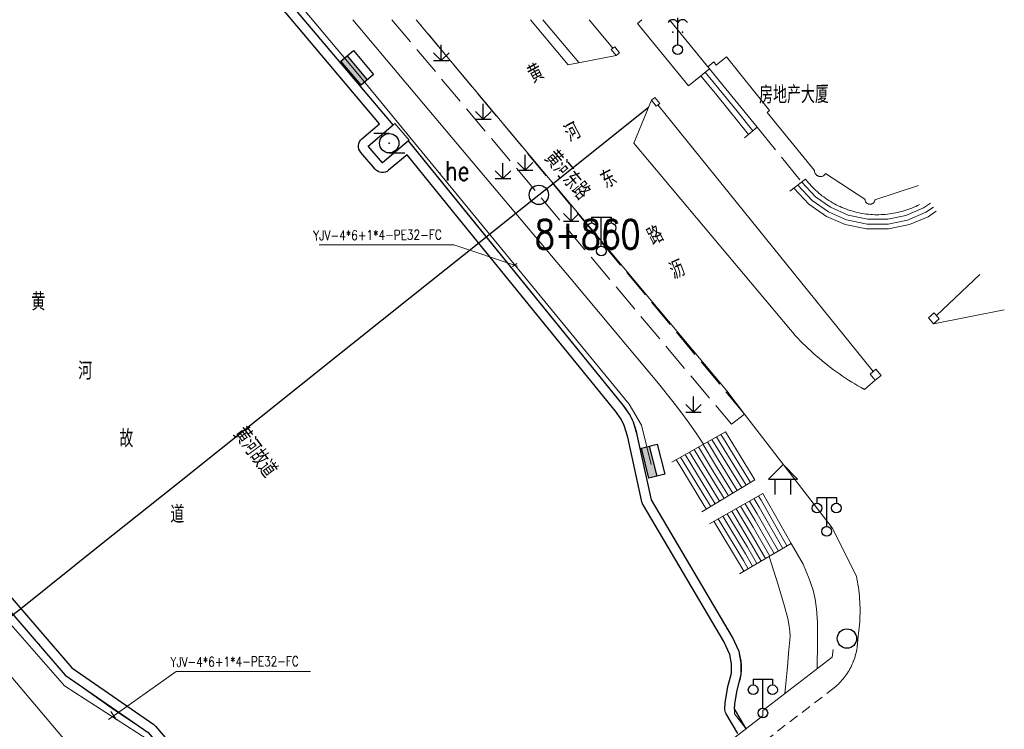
# Model space of a CAD drawing. Extents: x 39508475 to 39522402, y 3783947 to 3795549.
# Tile 310 of 323: x 39517552 to 39517653, y 3793427 to 3793500. Entities that reach past the tile are written whole.
import ezdxf
from ezdxf.enums import TextEntityAlignment as Align

# ---------------------------------------------------------------- set-up
doc = ezdxf.new("R2010")
doc.units = 0
doc.header["$PDSIZE"] = 0.2
doc.linetypes.add('X0', pattern=[4, 3, -1])
doc.linetypes.add('X70', pattern=[1.6, 1, -0.6])
doc.layers.get('0').update_dxf_attribs({"linetype": 'CONTINUOUS'})
for name, color, linetype in [('DLSS', 4, 'CONTINUOUS'), ('JCDL_DMX_F', 30, 'CONTINUOUS'), ('JCDL_JMDD_F', 231, 'CONTINUOUS'), ('JCDL_JMDX_F', 231, 'CONTINUOUS'), ('JCDL_JT_ZJ', 100, 'CONTINUOUS'), ('JCDL_JTD_F', 100, 'CONTINUOUS'), ('JCDL_JTX_F', 100, 'CONTINUOUS'), ('JCDL_SX_ZJ', 5, 'CONTINUOUS'), ('JMD', 6, 'CONTINUOUS'), ('SXSS', 5, 'CONTINUOUS'), ('ZBTZ', 3, 'CONTINUOUS'), ('zdh', 7, 'CONTINUOUS'), ('拆迁面积', 10, 'CONTINUOUS'), ('断面线', 2, 'CONTINUOUS')]:
    doc.layers.add(name, color=color, linetype=linetype)
for name, color, linetype, lineweight in [('JCDL_JMDX', 1, 'CONTINUOUS', 0), ('JCDL_ZBX_F', 7, 'CONTINUOUS', 0), ('TEXTL_ZJ', 7, 'CONTINUOUS', 0), ('道路照明-管道', 40, 'CONTINUOUS', 18)]:
    doc.layers.add(name, color=color, linetype=linetype, lineweight=lineweight)
doc.styles.add('HZ', font='rs', dxfattribs={"width": 0.8, "bigfont": 'hztxt'})
doc.styles.get("Standard").update_dxf_attribs({"font": 'txt', "width": 1.1})
doc.linetypes.add('HOT_WATER_SUPPLY', pattern='A,12.7,-5.08,["HW",Standard,S=2.54,R=0,X=-2.54,Y=-1.27],-5.08', length=22.86)
doc.linetypes.add('X19', pattern='A,4.5,[145,symbolx.shx,S=1,R=0,X=0,Y=1],4.5,-0.5,[146,symbolx.shx,S=1,R=0,X=0,Y=0],-0.5', length=10)
doc.linetypes.add('X35', pattern='A,2,[150,AAA.SHX,S=1,R=0,X=0,Y=1],2,[177,AAA.SHX,S=1,R=0,X=0,Y=0.8],1e-09', length=4)
doc.linetypes.add('ZIGZAG', pattern='A,0.00254,-5.08,[131,ltypeshp.shx,S=5.08,R=0,X=-5.08,Y=0],-10.16,[131,ltypeshp.shx,S=5.08,R=180,X=5.08,Y=0],-5.08', length=20.32254)

# ---------------------------------------------------------------- blocks, each defined once
blk = doc.blocks.new('5820000')
at = {"color": 0, "linetype": 'Continuous'}
blk.add_circle((0, 0), 1, dxfattribs=at)
blk = doc.blocks.new('9530003')
at = {"color": 0}
for p, q in [((0, 0), (0, 1.6)), ((-0.8, 0), (0.8, 0))]:
    blk.add_line(p, q, dxfattribs=at)
at = {"color": 0, "linetype": 'Continuous'}
for points in [[(0, 0), (-0.8, 0.8)], [(0, 0), (0.8, 0.8)]]:
    blk.add_lwpolyline(points, dxfattribs=at)
blk = doc.blocks.new('3621000')
at = {"color": 0}
for p, q in [((0, 3.1), (-1.5, 1.6)), ((1.5, 1.6), (0, 3.1)), ((-1.5, 1.6), (1.5, 1.6)), ((-0.8, 0), (-0.8, 1.6)), ((0.8, 0), (0.8, 1.6))]:
    blk.add_line(p, q, dxfattribs=at)
blk = doc.blocks.new('3521000')
at = {"color": 0}
for p, q in [((-1, 3.5), (1, 3.5)), ((0, 0.5), (0, 3.5))]:
    blk.add_line(p, q, dxfattribs=at)
at = {"color": 0, "linetype": 'Continuous', "flags": 128}
for points in [[(-1, 3.5), (-1, 2.9)], [(1, 3.5), (1, 2.9)]]:
    blk.add_lwpolyline(points, dxfattribs=at)
at = {"color": 0}
for centre in [(-1, 2.4), (1, 2.4), (0, 0)]:
    blk.add_circle(centre, 0.5, dxfattribs=at)
blk = doc.blocks.new('3340000')
at = {"color": 0, "linetype": 'Continuous', "flags": 128}
for points in [[(0, 1), (-1.6, 1)], [(0, -1), (1.6, -1)]]:
    blk.add_lwpolyline(points, dxfattribs=at)
at = {"color": 0}
blk.add_circle((0, 0), 1, dxfattribs=at)
at = {"color": 0, "linetype": 'Continuous'}
blk.add_point((0, 0), dxfattribs=at)
blk = doc.blocks.new('3530000')
blk.add_line((0, 0.5), (0, 3.3))
blk.add_circle((0, 0), 0.5)
for centre in [(-0.5, 2.53), (0.5, 2.53)]:
    blk.add_arc(centre, 0.567, 28.0725, 151.9275)
for p in [(-0.5, 1.8), (0.5, 1.8)]:
    blk.add_point(p)
blk = doc.blocks.new('控制箱')
at = {"layer": '拆迁面积', "ltscale": 0.1}
blk.add_hatch(color=3, dxfattribs=at).paths.add_polyline_path([(39516847.8, 3790949.3), (39516847.8, 3790957.8), (39516815.7, 3790957.8), (39516815.7, 3790949.3)])
at = {"layer": '拆迁面积', "color": 3, "ltscale": 0.1}
blk.add_line((39516815.7, 3790957.8), (39516847.8, 3790957.8), dxfattribs=at)
blk.add_lwpolyline([(39516815.7, 3790966.3), (39516847.8, 3790966.3), (39516847.8, 3790949.3), (39516815.7, 3790949.3)], close=True, dxfattribs=at)

msp = doc.modelspace()

# ---------------------------------------------------------------- linework, layer by layer
at = {"layer": 'DLSS', "linetype": 'Continuous', "lineweight": 20}
for points in [[(39517592.61827, 3793500), (39517624.669, 3793461.697), (39517626.50623, 3793459.30852), (39517635.55399, 3793447.546), (39517638.052, 3793442.576), (39517638.1111, 3793442.28531), (39517638.16489, 3793441.9936), (39517638.21376, 3793441.70102), (39517638.25769, 3793441.40765), (39517638.29668, 3793441.11359), (39517638.33071, 3793440.81892), (39517638.35977, 3793440.52371), (39517638.38386, 3793440.22806), (39517638.40296, 3793439.93204), (39517638.41708, 3793439.63574), (39517638.4262, 3793439.33925), (39517638.43033, 3793439.04264), (39517638.42947, 3793438.74601), (39517638.42361, 3793438.44943), (39517638.419, 3793438.318), (39517638.41276, 3793438.153), (39517638.39691, 3793437.85679), (39517638.37608, 3793437.56088), (39517638.35027, 3793437.26537), (39517638.31949, 3793436.97034), (39517638.28375, 3793436.67587), (39517638.24305, 3793436.38204), (39517638.19699, 3793436.08901), (39517638.19217, 3793435.9099), (39517638.18211, 3793435.73101), (39517638.16723, 3793435.55246), (39517638.14754, 3793435.37437), (39517638.12306, 3793435.19688), (39517638.09379, 3793435.02011), (39517638.05976, 3793434.8442), (39517638.021, 3793434.66927), (39517637.97754, 3793434.49545), (39517637.9294, 3793434.32286), (39517637.87663, 3793434.15164), (39517637.81925, 3793433.9819), (39517637.75731, 3793433.81377), (39517637.73303, 3793433.75253), (39517637.69087, 3793433.64738), (39517637.61995, 3793433.48284), (39517637.54463, 3793433.32027), (39517637.46494, 3793433.15979), (39517637.38096, 3793433.00152), (39517637.29273, 3793432.84557), (39517637.20033, 3793432.69206), (39517637.10383, 3793432.5411), (39517637.00328, 3793432.3928), (39517636.89877, 3793432.24726), (39517636.79037, 3793432.1046), (39517636.67817, 3793431.96491), (39517636.56223, 3793431.8283), (39517636.44266, 3793431.69487), (39517636.31952, 3793431.56471), (39517636.19292, 3793431.43792), (39517636.06295, 3793431.3146), (39517635.92969, 3793431.19482), (39517635.793, 3793431.079)], [(39517604.40194, 3793500), (39517608.29101, 3793495.35399), (39517613.247, 3793496.297)], [(39517616.893, 3793491.68701), (39517615.067, 3793487.275), (39517631.235, 3793467.98801), (39517631.48562, 3793467.70353), (39517631.74042, 3793467.4228), (39517631.99903, 3793467.14557), (39517632.26141, 3793466.87191), (39517632.5275, 3793466.60185), (39517632.79726, 3793466.33546), (39517633.07063, 3793466.07277), (39517633.34756, 3793465.81385), (39517633.62801, 3793465.55873), (39517633.91191, 3793465.30747), (39517634.19923, 3793465.06011), (39517634.48989, 3793464.8167), (39517634.765, 3793464.593), (39517634.78386, 3793464.57728), (39517635.08106, 3793464.34191), (39517635.38146, 3793464.11061), (39517635.68499, 3793463.88344), (39517635.99159, 3793463.66044), (39517636.30121, 3793463.44165), (39517636.61379, 3793463.22711), (39517636.92928, 3793463.01686), (39517637.24761, 3793462.81095), (39517637.56872, 3793462.6094), (39517637.89255, 3793462.41225), (39517638.21905, 3793462.21955), (39517638.54815, 3793462.03133), (39517638.88, 3793461.84801), (39517639.993, 3793462.785)], [(39517646.011, 3793468.61801), (39517653.32283, 3793470.06579)]]:
    msp.add_lwpolyline(points, dxfattribs=at)
at = {"layer": 'DLSS', "linetype": 'X70', "lineweight": 0}
msp.add_lwpolyline([(39517635.793, 3793431.079), (39517611.30456, 3793412.28529)], dxfattribs=at)
at = {"layer": 'JCDL_DMX_F', "color": 3, "linetype": 'X35', "lineweight": 0}
for points in [[(39517622.26197, 3793456.18781), (39517621.43092, 3793457.42571), (39517620.67275, 3793458.51303), (39517619.92258, 3793459.53904), (39517619.11501, 3793460.59699), (39517617.61595, 3793462.45306), (39517614.26882, 3793466.47646), (39517608.60927, 3793473.22093), (39517600.32367, 3793483.06282), (39517591.55398, 3793493.47523), (39517586.064, 3793500)], [(39517609.41458, 3793495.56778), (39517605.67007, 3793500)], [(39517615.89247, 3793500), (39517615.465, 3793499.60999), (39517620.707, 3793493.168), (39517621.57496, 3793493.87002)], [(39517500, 3793492.27674), (39517557.719, 3793424.051), (39517557.76201, 3793424.00017)], [(39517631.333, 3793445.953), (39517632.56375, 3793443.79815), (39517633.17878, 3793442.28678), (39517633.57459, 3793441.13133), (39517633.802, 3793440.205), (39517633.9448, 3793439.20732), (39517634.02287, 3793437.78387), (39517634.0382, 3793435.76669), (39517633.99693, 3793433.03115)], [(39517629.05428, 3793444.61801), (39517629.97928, 3793441.67059), (39517630.60612, 3793439.57999), (39517630.96891, 3793438.22107), (39517631.119, 3793437.421), (39517631.17947, 3793436.86146), (39517631.20561, 3793436.4059), (39517631.19707, 3793436.02028), (39517631.15574, 3793435.66597), (39517631.10589, 3793435.32249), (39517631.06541, 3793434.97754), (39517631.03125, 3793434.59876), (39517631, 3793434.15599), (39517630.96028, 3793433.61533), (39517630.89432, 3793432.8689), (39517630.79379, 3793431.83007), (39517630.65421, 3793430.44683)]]:
    msp.add_lwpolyline(points, dxfattribs=at)
at = {"layer": 'JCDL_JMDX', "color": 6, "lineweight": 0}
for points in [[(39517590.23989, 3793489.13828), (39517581.0614, 3793500)], [(39517589.858, 3793399.106), (39517588.376, 3793401.398), (39517586.839, 3793401.70401), (39517585.21, 3793402.643), (39517564.95599, 3793426.43101), (39517561.45699, 3793428.735), (39517556.387, 3793432.359), (39517500, 3793497.81778)], [(39517591.8011, 3793487.49125), (39517613.987, 3793460.207), (39517614.10695, 3793460.06041), (39517614.22227, 3793459.91013), (39517614.3332, 3793459.75658), (39517614.43965, 3793459.5999), (39517614.54154, 3793459.44021), (39517614.63877, 3793459.27764), (39517614.73128, 3793459.11234), (39517614.81897, 3793458.94444), (39517614.90179, 3793458.77408), (39517614.97965, 3793458.6014), (39517615.032, 3793458.47601), (39517615.0525, 3793458.42654), (39517615.12027, 3793458.24965), (39517615.18291, 3793458.07089), (39517615.24037, 3793457.89038), (39517615.29259, 3793457.7083), (39517615.33954, 3793457.52479), (39517615.38117, 3793457.33999), (39517615.417, 3793457.15399), (39517616.888, 3793450.44601), (39517625.256, 3793436.288), (39517625.882, 3793434.953), (39517625.93722, 3793434.79123), (39517625.9868, 3793434.62763), (39517626.03113, 3793434.46253), (39517626.07016, 3793434.2961), (39517626.10385, 3793434.12851), (39517626.13218, 3793433.95992), (39517626.15509, 3793433.79052), (39517626.17259, 3793433.62047), (39517626.178, 3793433.54701), (39517626.18464, 3793433.44995), (39517626.19124, 3793433.27913), (39517626.19237, 3793433.10819), (39517626.18804, 3793432.9373), (39517626.17826, 3793432.76664), (39517626.16302, 3793432.59637), (39517626.14235, 3793432.42668), (39517626.11627, 3793432.25773), (39517626.0848, 3793432.08971), (39517626.04799, 3793431.92278), (39517626.00585, 3793431.7571), (39517625.95801, 3793431.593), (39517625.89383, 3793431.3986), (39517625.83445, 3793431.20268), (39517625.77955, 3793431.00546), (39517625.72914, 3793430.80705), (39517625.68325, 3793430.60754), (39517625.64191, 3793430.40704), (39517625.60514, 3793430.20565), (39517625.577, 3793430.028), (39517625.57296, 3793430.00348), (39517625.54538, 3793429.80063), (39517625.52242, 3793429.5972), (39517625.50409, 3793429.3933), (39517625.49039, 3793429.18904), (39517625.48135, 3793428.98452), (39517625.47695, 3793428.77985), (39517625.47721, 3793428.57513), (39517625.48251, 3793428.37049), (39517626.67401, 3793426.83311)]]:
    msp.add_lwpolyline(points, dxfattribs=at)
at = {"layer": 'JCDL_JMDX', "color": 6, "linetype": 'X19', "lineweight": 0}
for points in [[(39517610.481, 3793500), (39517612.92642, 3793497.05131)], [(39517639.78649, 3793463.68751), (39517617.57098, 3793491.21978)], [(39517646.32272, 3793469.47344), (39517650.80315, 3793473.71437)]]:
    msp.add_lwpolyline(points, dxfattribs=at)
at = {"layer": 'JCDL_JMDX', "color": 6, "linetype": 'Continuous', "lineweight": 0}
for points in [[(39517621.57496, 3793493.87002), (39517622.87907, 3793494.92483)], [(39517622.00966, 3793494.22163), (39517623.65468, 3793492.21919), (39517626.93204, 3793488.16718)], [(39517622.44437, 3793494.57323), (39517625.7344, 3793490.56836), (39517627.37308, 3793488.54235)], [(39517622.87907, 3793494.92483), (39517627.81412, 3793488.91753)], [(39517626.491, 3793487.792), (39517627.81412, 3793488.91753)], [(39517631.19, 3793482.293), (39517632.815, 3793483.531)], [(39517632.40875, 3793483.2215), (39517633.82718, 3793481.72868), (39517635.38172, 3793480.64202), (39517637.21385, 3793479.83922), (39517639.22915, 3793479.4159), (39517641.28842, 3793479.41939), (39517643.14642, 3793479.80052), (39517644.98922, 3793480.57853), (39517645.71552, 3793481.08141)], [(39517632.815, 3793483.531), (39517632.94957, 3793483.35972)], [(39517632.94957, 3793483.35972), (39517633.08842, 3793483.19187)], [(39517633.08842, 3793483.19187), (39517633.23112, 3793483.02729)], [(39517633.23112, 3793483.02729), (39517633.37761, 3793482.86607)], [(39517631.59625, 3793482.6025), (39517633.15363, 3793480.95939), (39517634.96978, 3793479.70061), (39517636.88483, 3793478.87104), (39517639.09973, 3793478.40239), (39517641.36367, 3793478.40184), (39517643.52685, 3793478.85308), (39517645.44666, 3793479.67156), (39517646.28849, 3793480.25173)], [(39517632.0025, 3793482.912), (39517633.4904, 3793481.34404), (39517635.17575, 3793480.17131), (39517637.04934, 3793479.35513), (39517639.16444, 3793478.90914), (39517641.32604, 3793478.91061), (39517643.33663, 3793479.3268), (39517645.21794, 3793480.12505), (39517646.00199, 3793480.66659)], [(39517633.37761, 3793482.86607), (39517633.5278, 3793482.7083)], [(39517633.5278, 3793482.7083), (39517633.68162, 3793482.55406)], [(39517633.68162, 3793482.55406), (39517633.83897, 3793482.40343)], [(39517633.83897, 3793482.40343), (39517633.99978, 3793482.25649)], [(39517633.99978, 3793482.25649), (39517634.16396, 3793482.11333)], [(39517634.16396, 3793482.11333), (39517634.33142, 3793481.97402)], [(39517634.33142, 3793481.97402), (39517634.50207, 3793481.83864)], [(39517634.50207, 3793481.83864), (39517634.67582, 3793481.70725)], [(39517634.67582, 3793481.70725), (39517634.85257, 3793481.57994)], [(39517634.85257, 3793481.57994), (39517635.03223, 3793481.45676)], [(39517635.03223, 3793481.45676), (39517635.2147, 3793481.33779)], [(39517635.2147, 3793481.33779), (39517635.39989, 3793481.22309)], [(39517635.39989, 3793481.22309), (39517635.58769, 3793481.11272)], [(39517635.58769, 3793481.11272), (39517635.778, 3793481.00674)], [(39517635.778, 3793481.00674), (39517635.97072, 3793480.90521)], [(39517635.97072, 3793480.90521), (39517636.16575, 3793480.80818)], [(39517636.16575, 3793480.80818), (39517636.36297, 3793480.71571)], [(39517636.36297, 3793480.71571), (39517636.5623, 3793480.62784)], [(39517636.5623, 3793480.62784), (39517636.7636, 3793480.54462)], [(39517636.7636, 3793480.54462), (39517636.96679, 3793480.4661)], [(39517636.96679, 3793480.4661), (39517637.17175, 3793480.39232)], [(39517637.17175, 3793480.39232), (39517637.37836, 3793480.32332)], [(39517637.37836, 3793480.32332), (39517637.58652, 3793480.25913)], [(39517637.58652, 3793480.25913), (39517637.79611, 3793480.1998)], [(39517637.79611, 3793480.1998), (39517638.00703, 3793480.14535)], [(39517638.00703, 3793480.14535), (39517638.21915, 3793480.09581)], [(39517638.21915, 3793480.09581), (39517638.43237, 3793480.05122)], [(39517638.43237, 3793480.05122), (39517638.64656, 3793480.01158)], [(39517638.64656, 3793480.01158), (39517638.86162, 3793479.97693)], [(39517638.86162, 3793479.97693), (39517639.07742, 3793479.94728)], [(39517639.07742, 3793479.94728), (39517639.29385, 3793479.92265)], [(39517641.2508, 3793479.92816), (39517641.46709, 3793479.95401)], [(39517641.46709, 3793479.95401), (39517641.68272, 3793479.98487)], [(39517641.68272, 3793479.98487), (39517641.89758, 3793480.02073)], [(39517641.89758, 3793480.02073), (39517642.11155, 3793480.06157)], [(39517642.11155, 3793480.06157), (39517642.32451, 3793480.10737)], [(39517642.32451, 3793480.10737), (39517642.53635, 3793480.1581)], [(39517642.53635, 3793480.1581), (39517642.74696, 3793480.21374)], [(39517642.74696, 3793480.21374), (39517642.95621, 3793480.27425)], [(39517642.95621, 3793480.27425), (39517643.16401, 3793480.3396)], [(39517643.16401, 3793480.3396), (39517643.37023, 3793480.40976)], [(39517643.37023, 3793480.40976), (39517643.57477, 3793480.4847)], [(39517643.57477, 3793480.4847), (39517643.77751, 3793480.56436)], [(39517643.77751, 3793480.56436), (39517643.97834, 3793480.64871)], [(39517643.97834, 3793480.64871), (39517644.17717, 3793480.7377)], [(39517644.17717, 3793480.7377), (39517644.37387, 3793480.83128)], [(39517644.37387, 3793480.83128), (39517644.56835, 3793480.9294)], [(39517639.29385, 3793479.92265), (39517639.5108, 3793479.90306)], [(39517639.5108, 3793479.90306), (39517639.628, 3793479.895)], [(39517639.628, 3793479.895), (39517639.72815, 3793479.8885)], [(39517639.72815, 3793479.8885), (39517639.94577, 3793479.879)], [(39517639.94577, 3793479.879), (39517640.16355, 3793479.87456)], [(39517640.16355, 3793479.87456), (39517640.38138, 3793479.87517)], [(39517640.38138, 3793479.87517), (39517640.59914, 3793479.88084)], [(39517640.59914, 3793479.88084), (39517640.81671, 3793479.89157)], [(39517640.81671, 3793479.89157), (39517641.03396, 3793479.90734)], [(39517641.03396, 3793479.90734), (39517641.2508, 3793479.92816)], [(39517618.99, 3793454.348), (39517624.52799, 3793457.462)], [(39517626.21096, 3793451.68101), (39517623.92346, 3793455.39576), (39517623.1435, 3793456.6835)], [(39517626.66664, 3793451.957), (39517624.12497, 3793456.0845), (39517623.60499, 3793456.943)], [(39517627.12232, 3793452.233), (39517624.32648, 3793456.77325), (39517624.06649, 3793457.2025)], [(39517627.578, 3793452.509), (39517624.52799, 3793457.462)], [(39517624.38824, 3793450.57702), (39517623.11741, 3793452.64077), (39517621.2975, 3793455.6455)], [(39517624.84392, 3793450.85302), (39517623.31892, 3793453.32952), (39517621.759, 3793455.905)], [(39517625.2996, 3793451.12901), (39517623.52043, 3793454.01827), (39517622.2205, 3793456.1645)], [(39517625.75528, 3793451.40501), (39517623.72194, 3793454.70701), (39517622.682, 3793456.424)], [(39517622.56553, 3793449.47304), (39517622.31136, 3793449.88579), (39517619.4515, 3793454.6075)], [(39517623.02121, 3793449.74903), (39517622.51287, 3793450.57453), (39517619.913, 3793454.867)], [(39517623.47689, 3793450.02503), (39517622.71439, 3793451.26328), (39517620.3745, 3793455.1265)], [(39517623.93257, 3793450.30102), (39517622.9159, 3793451.95203), (39517620.836, 3793455.386)], [(39517622.10985, 3793449.19704), (39517627.578, 3793452.509)], [(39517622.87401, 3793447.976), (39517628.41199, 3793451.09)], [(39517630.44314, 3793445.43167), (39517628.00897, 3793449.7125), (39517627.489, 3793450.571)], [(39517630.88807, 3793445.69234), (39517628.21048, 3793450.40125), (39517627.95049, 3793450.8305)], [(39517631.333, 3793445.953), (39517628.41199, 3793451.09)], [(39517628.66342, 3793444.38902), (39517627.20292, 3793446.95752), (39517625.643, 3793449.533)], [(39517629.10835, 3793444.64968), (39517627.40443, 3793447.64627), (39517626.1045, 3793449.7925)], [(39517629.55328, 3793444.91035), (39517627.60595, 3793448.33501), (39517626.566, 3793450.052)], [(39517629.99821, 3793445.17101), (39517627.80746, 3793449.02376), (39517627.0275, 3793450.3115)], [(39517626.88371, 3793443.34637), (39517626.39687, 3793444.20253), (39517623.797, 3793448.495)], [(39517627.32864, 3793443.60703), (39517626.59839, 3793444.89128), (39517624.2585, 3793448.7545)], [(39517627.77357, 3793443.86769), (39517626.7999, 3793445.58003), (39517624.72, 3793449.014)], [(39517628.21849, 3793444.12836), (39517627.00141, 3793446.26877), (39517625.1815, 3793449.2735)], [(39517626.43878, 3793443.0857), (39517626.19536, 3793443.51379), (39517623.3355, 3793448.2355)], [(39517625.99385, 3793442.82504), (39517631.333, 3793445.953)]]:
    msp.add_lwpolyline(points, dxfattribs=at)
at = {"layer": 'JCDL_JMDX', "color": 6, "linetype": 'X0', "lineweight": 0}
msp.add_lwpolyline([(39517627.81412, 3793488.91753), (39517632.41063, 3793483.22293)], dxfattribs=at)
at = {"layer": 'JCDL_JMDX_F', "color": 18, "linetype": 'Continuous', "lineweight": 0, "true_color": 0x400000}
msp.add_lwpolyline([(39517615.465, 3793499.60999), (39517620.707, 3793493.168), (39517622.87907, 3793494.92483), (39517618.77415, 3793500)], dxfattribs=at)
at = {"layer": 'JCDL_JMDX_F', "linetype": 'Continuous', "lineweight": 0}
for points in [[(39517612.753, 3793496.912), (39517613.247, 3793496.297), (39517613.61004, 3793496.5886), (39517613.11603, 3793497.20362), (39517612.753, 3793496.912)], [(39517616.893, 3793491.68701), (39517617.387, 3793491.07201), (39517617.75004, 3793491.36361), (39517617.25603, 3793491.97861), (39517616.893, 3793491.68701)], [(39517645.482, 3793469.251), (39517646.011, 3793468.61801), (39517646.61546, 3793469.12316), (39517646.08646, 3793469.75615), (39517645.482, 3793469.251)], [(39517639.464, 3793463.41801), (39517639.993, 3793462.785), (39517640.59747, 3793463.29015), (39517640.06847, 3793463.92316), (39517639.464, 3793463.41801)]]:
    msp.add_lwpolyline(points, dxfattribs=at)
at = {"layer": 'JCDL_JTX_F', "linetype": 'Continuous', "lineweight": 0}
for points in [[(39517635.54501, 3793434.228), (39517628.40046, 3793428.7044)], [(39517635.54501, 3793434.228), (39517635.64654, 3793435.02153)], [(39517628.39626, 3793428.16017), (39517610.09764, 3793414.06042)], [(39517628.40046, 3793428.7044), (39517628.39626, 3793428.16017)]]:
    msp.add_lwpolyline(points, dxfattribs=at)
at = {"layer": 'JCDL_ZBX_F', "color": 114, "linetype": 'X0', "lineweight": 0, "true_color": 0x009944}
msp.add_lwpolyline([(39517590.09022, 3793500), (39517625.14701, 3793458.263), (39517626.50623, 3793459.30852), (39517592.61827, 3793500)], dxfattribs=at)
at = {"layer": 'JMD', "color": 6, "linetype": 'Continuous', "lineweight": 0}
for points in [[(39517644.46535, 3793482.8917), (39517639.97028, 3793481.41225), (39517639.96239, 3793481.3633), (39517639.94948, 3793481.3154), (39517639.93205, 3793481.26896), (39517639.91027, 3793481.2244), (39517639.88432, 3793481.18212), (39517639.85446, 3793481.14251), (39517639.82095, 3793481.10594), (39517639.78409, 3793481.07274), (39517639.74424, 3793481.04321), (39517639.70174, 3793481.01762), (39517639.657, 3793480.99621), (39517639.61041, 3793480.97917), (39517639.56241, 3793480.96666), (39517639.51343, 3793480.9588), (39517639.46393, 3793480.95565), (39517639.4168, 3793480.95716), (39517639.36515, 3793480.96357), (39517639.31678, 3793480.97456), (39517639.26968, 3793480.99013), (39517639.22428, 3793481.01012), (39517639.18101, 3793481.03436), (39517639.14024, 3793481.06263), (39517639.10237, 3793481.09466), (39517639.06772, 3793481.13016), (39517639.03663, 3793481.16881), (39517639.00937, 3793481.21026), (39517638.9862, 3793481.25411), (39517638.96732, 3793481.29999), (39517638.95291, 3793481.34745), (39517638.94311, 3793481.39608), (39517638.93799, 3793481.44542), (39517638.938, 3793481.495), (39517634.87392, 3793484.11305), (39517634.8443, 3793484.0678), (39517634.81051, 3793484.02555), (39517634.77316, 3793483.98642), (39517634.73252, 3793483.95071), (39517634.6889, 3793483.91871), (39517634.64265, 3793483.89064), (39517634.59412, 3793483.86674), (39517634.54368, 3793483.84718), (39517634.49172, 3793483.83212), (39517634.43865, 3793483.82167), (39517634.38486, 3793483.8159), (39517634.33077, 3793483.81488), (39517634.2768, 3793483.81859), (39517634.236, 3793483.82499), (39517634.22336, 3793483.82702), (39517634.17087, 3793483.8401), (39517634.11972, 3793483.85773), (39517634.07032, 3793483.87977), (39517634.02303, 3793483.90606), (39517633.97824, 3793483.93639), (39517633.93627, 3793483.97052), (39517633.89745, 3793484.00821), (39517633.86209, 3793484.04914), (39517633.83045, 3793484.09302), (39517633.80277, 3793484.13951), (39517633.77927, 3793484.18824), (39517633.76014, 3793484.23884), (39517633.74551, 3793484.29092), (39517633.7355, 3793484.34408), (39517633.73019, 3793484.39792), (39517633.73001, 3793484.452), (39517628.82699, 3793490.43101), (39517629.06999, 3793490.63101), (39517624.6365, 3793496.1662), (39517623.585, 3793495.324), (39517623.32686, 3793495.6463), (39517622.701, 3793495.14501), (39517618.77416, 3793500)], [(39517590.41333, 3793489.2853), (39517591.87849, 3793487.55686), (39517589.12256, 3793485.22074), (39517587.65741, 3793486.94919), (39517590.41333, 3793489.2853)]]:
    msp.add_lwpolyline(points, dxfattribs=at)
at = {"layer": 'SXSS', "color": 6, "linetype": 'HOT_WATER_SUPPLY', "ltscale": 0.5, "flags": 128}
for points in [[(39517625.81057, 3793426.32866), (39517624.61338, 3793428.37778, -0.14654869), (39517624.47824, 3793428.93551), (39517624.50551, 3793429.44658, -0.026147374), (39517624.51652, 3793429.55051), (39517624.74157, 3793430.96426, -0.022987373), (39517624.76018, 3793431.05426), (39517625.14553, 3793432.56468), (39517625.17007, 3793433.5335), (39517624.97947, 3793434.48152), (39517624.36795, 3793435.82516), (39517616.02712, 3793449.93719, -0.079651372), (39517615.91121, 3793450.2318), (39517614.44744, 3793456.90681), (39517614.09608, 3793458.11331), (39517613.77529, 3793458.76727), (39517613.18869, 3793459.6037), (39517596.9582, 3793479.56398), (39517591.66914, 3793486.06847), (39517589.76918, 3793484.45792, -0.414213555), (39517588.35975, 3793484.57412), (39517586.89459, 3793486.30257, -0.414213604), (39517587.01079, 3793487.712), (39517588.83163, 3793489.25547), (39517580.29759, 3793499.35456), (39517566.18219, 3793516.05856, -0.00186307), (39517566.1774, 3793516.06427), (39517538.92274, 3793548.80902), (39517515.0994, 3793577.43127, -0.00498337), (39517515.0868, 3793577.44671), (39517501.69081, 3793594.20971, -0.297001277), (39517501.58529, 3793595.29631), (39517501.3077, 3793595.63956), (39517500.64748, 3793595.07863), (39517500.22144, 3793594.71666, -0.222103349), (39517499.40483, 3793594.49316), (39517499.27387, 3793594.51563, -0.008928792), (39517499.23878, 3793594.5223), (39517498.83535, 3793594.60646, -0.026798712), (39517498.73181, 3793594.63392), (39517498.33969, 3793594.76076, -0.031266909), (39517498.22345, 3793594.80656), (39517497.72598, 3793595.03946, -0.031266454), (39517497.61635, 3793595.09941), (39517497.26782, 3793595.31933, -0.031267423), (39517497.16652, 3793595.39247), (39517496.74216, 3793595.74123, -0.033527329), (39517496.64459, 3793595.83303), (39517496.32131, 3793596.18087, -0.03084204), (39517496.24313, 3793596.27615), (39517495.95827, 3793596.67056, -0.024964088), (39517495.90395, 3793596.75428), (39517495.76605, 3793596.99199, -0.026797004), (39517495.71735, 3793597.08739), (39517495.49413, 3793597.58928, -0.040209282), (39517495.44086, 3793597.74076), (39517495.26593, 3793598.40438, -0.049281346), (39517495.23474, 3793598.59853), (39517495.18476, 3793599.42003, -0.241104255), (39517495.55007, 3793600.25505), (39517496.95148, 3793601.40046), (39517496.64352, 3793601.80988, -0.300866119), (39517495.60602, 3793602.18599), (39517481.17402, 3793621.63), (39517446.4015, 3793668.56471, -0.000830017), (39517446.39953, 3793668.56738), (39517410.89133, 3793716.82924), (39517409.92966, 3793717.73484), (39517408.50842, 3793718.45853), (39517408.08577, 3793718.53008), (39517406.14793, 3793718.11607, -0.030900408), (39517406.02581, 3793718.09777), (39517405.86147, 3793718.08345, -0.015936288), (39517405.79783, 3793718.07994), (39517405.30322, 3793718.06848, -0.015297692), (39517405.24204, 3793718.06893), (39517404.91219, 3793718.08147, -0.022950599), (39517404.82076, 3793718.08916), (39517404.32972, 3793718.15325, -0.028688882), (39517404.21706, 3793718.17459), (39517403.57687, 3793718.33432, -0.017212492), (39517403.5107, 3793718.35327), (39517403.19669, 3793718.45502, -0.032133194), (39517403.07733, 3793718.50236), (39517402.33204, 3793718.85491, -0.029075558), (39517402.23007, 3793718.91062), (39517401.81039, 3793719.17264, -0.022949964), (39517401.73488, 3793719.22474), (39517401.34098, 3793719.52412, -0.034538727), (39517401.23715, 3793719.615), (39517400.54005, 3793720.31573, -0.016486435), (39517400.49512, 3793720.36398), (39517399.42304, 3793721.59411), (39517386.71113, 3793736.17998, -0.039932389), (39517386.61627, 3793736.30818), (39517386.13099, 3793737.08703, -0.049726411), (39517386.04329, 3793737.26501), (39517385.72132, 3793738.12438, -0.037195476), (39517385.67967, 3793738.267), (39517385.58401, 3793738.71635, -0.028924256), (39517385.56652, 3793738.83061), (39517385.50899, 3793739.44027, -0.028924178), (39517385.50479, 3793739.55579), (39517385.5147, 3793740.0151, -0.02065807), (39517385.5199, 3793740.09753), (39517385.55176, 3793740.40222, -0.041418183), (39517385.5825, 3793740.56472), (39517385.90818, 3793741.74252, -0.028689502), (39517385.94502, 3793741.8511), (39517386.93527, 3793744.29836), (39517386.35005, 3793745.1966), (39517381.55605, 3793750.91285), (39517351.63366, 3793781.94768), (39517339.85174, 3793793.90298), (39517304.88985, 3793827.99364), (39517279.06287, 3793853.17703, -0.334528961), (39517278.88022, 3793854.36653), (39517278.46443, 3793854.8238), (39517277.3712, 3793853.85768, -0.198112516), (39517276.65046, 3793853.60872), (39517276.52393, 3793853.61614, -0.019993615), (39517276.44437, 3793853.624), (39517276.06792, 3793853.67649, -0.038404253), (39517275.91807, 3793853.70926), (39517275.312, 3793853.89148, -0.033600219), (39517275.18632, 3793853.93868), (39517274.95554, 3793854.04352, -0.019195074), (39517274.88693, 3793854.07793), (39517274.66487, 3793854.20016, -0.023995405), (39517274.58315, 3793854.2504), (39517274.26926, 3793854.46475, -0.030116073), (39517274.17414, 3793854.53848), (39517273.84281, 3793854.82884, -0.049508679), (39517273.70782, 3793854.97308), (39517273.20636, 3793855.62816, -0.045208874), (39517273.11004, 3793855.78077), (39517272.93701, 3793856.1192, -0.030169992), (39517272.8887, 3793856.22967), (39517272.7358, 3793856.64596, -0.031265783), (39517272.70013, 3793856.76571), (39517272.62883, 3793857.07447, -0.034720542), (39517272.60706, 3793857.21147), (39517272.55136, 3793857.84185, -0.216537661), (39517272.82599, 3793858.62229), (39517273.88456, 3793859.7253), (39517273.0533, 3793860.60376, -0.254878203), (39517272.14859, 3793860.91675), (39517256.70645, 3793877.87629), (39517249.27244, 3793885.76023), (39517242.51927, 3793892.9221), (39517201.05827, 3793932.78024), (39517169.64497, 3793962.9791, -0.004968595), (39517169.63078, 3793962.99302), (39517160.65476, 3793971.97201), (39517159.28986, 3793973.0717), (39517157.94087, 3793973.97547), (39517155.02933, 3793975.61236), (39517150.72105, 3793977.12336, -0.04476218), (39517150.55839, 3793977.19732), (39517146.76229, 3793979.35193), (39517143.45638, 3793981.22831, -0.051632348), (39517143.28867, 3793981.3479), (39517139.13968, 3793985.0059, -0.023704), (39517139.07165, 3793985.07186), (39517136.73223, 3793987.56596), (39517135.83391, 3793988.1582), (39517135.32573, 3793988.49324), (39517116.3447, 3793999.12759, -0.000353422), (39517116.34346, 3793999.12828), (39517108.7759, 3794003.38217)], [(39517091.34884, 3793938.89823), (39517120.73678, 3793918.6078), (39517129.27617, 3793912.71192, -0.018762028), (39517129.33626, 3793912.66701), (39517137.34558, 3793906.19924), (39517140.22166, 3793904.31506), (39517140.9423, 3793903.97077), (39517141.49897, 3793903.73419), (39517142.05454, 3793903.52245, -0.061990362), (39517142.27273, 3793903.40664), (39517145.01232, 3793901.48462, -0.033278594), (39517145.11585, 3793901.40119), (39517160.47786, 3793887.2372, -0.038232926), (39517160.5819, 3793887.12541), (39517161.5849, 3793885.86742, -0.026156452), (39517161.64572, 3793885.78237), (39517162.68145, 3793884.16112), (39517164.06474, 3793881.99581), (39517165.75411, 3793879.64999), (39517166.65616, 3793878.60953), (39517217.02042, 3793829.19259), (39517218.30974, 3793830.65127, -0.418890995), (39517219.73314, 3793830.72761), (39517234.88913, 3793816.8946, -0.41421405), (39517234.95361, 3793815.48186), (39517233.15187, 3793813.50781), (39517234.99919, 3793811.66848), (39517250.69877, 3793796.33288), (39517297.39899, 3793750.71535), (39517304.66093, 3793743.62178), (39517310.28576, 3793738.12734, -0.008424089), (39517310.30947, 3793738.1034), (39517321.19707, 3793726.72661), (39517337.64047, 3793709.5444, -0.018812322), (39517337.6904, 3793709.48813), (39517362.22173, 3793679.65543), (39517368.33766, 3793673.53072), (39517369.34764, 3793673.06343, -0.022707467), (39517369.42821, 3793673.02161), (39517370.43435, 3793672.43998, -0.024977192), (39517370.51819, 3793672.38575), (39517371.67071, 3793671.55591, -0.02848419), (39517371.75916, 3793671.48423), (39517373.00069, 3793670.35526, -0.022824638), (39517373.06534, 3793670.29086), (39517373.50153, 3793669.81465, -0.015029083), (39517373.54077, 3793669.76913), (39517374.1915, 3793668.96682, -0.015028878), (39517374.22794, 3793668.91903), (39517374.60387, 3793668.39394, -0.011634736), (39517374.63007, 3793668.35548), (39517374.84074, 3793668.03026, -0.016968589), (39517374.87568, 3793667.97209), (39517375.62775, 3793666.61785, -0.025051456), (39517375.67192, 3793666.52798), (39517376.13171, 3793665.46064, -0.020316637), (39517376.16079, 3793665.3848), (39517376.44988, 3793664.52825, -0.020085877), (39517376.47248, 3793664.45119), (39517376.78585, 3793663.1987, -0.024323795), (39517376.80484, 3793663.10333), (39517376.96849, 3793662.00484), (39517379.11021, 3793658.13043), (39517426.30887, 3793594.87793, -0.003926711), (39517426.31817, 3793594.86527), (39517434.81967, 3793583.09072), (39517436.76439, 3793584.42799, -0.406736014), (39517438.14022, 3793584.19151), (39517450.19222, 3793567.59151, -0.406158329), (39517449.9926, 3793566.21129), (39517448.29566, 3793564.90632), (39517450.25115, 3793562.1017), (39517459.86513, 3793549.11166), (39517497.17498, 3793502.62951), (39517557.06115, 3793433.10859), (39517565.52492, 3793427.25339, -0.065159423), (39517565.71739, 3793427.07929), (39517585.85926, 3793403.42299), (39517587.19575, 3793402.65261), (39517588.57126, 3793402.37875, -0.20278634), (39517589.21574, 3793401.94098), (39517590.69775, 3793399.64898)]]:
    msp.add_lwpolyline(points, format="xyb", dxfattribs=at)
at = {"layer": 'SXSS', "flags": 128}
for points in [[(39517626.67401, 3793426.83311), (39517625.47682, 3793428.88224), (39517625.50409, 3793429.3933), (39517625.72914, 3793430.80705), (39517626.14235, 3793432.42668), (39517626.17259, 3793433.62047), (39517625.93722, 3793434.79123), (39517625.256, 3793436.288), (39517616.888, 3793450.44601), (39517615.417, 3793457.15399), (39517615.032, 3793458.47601), (39517614.63877, 3793459.27764), (39517613.987, 3793460.207), (39517597.73407, 3793480.19487), (39517591.8011, 3793487.49125), (39517589.12256, 3793485.22074), (39517587.65741, 3793486.94919), (39517590.23989, 3793489.13828), (39517581.0614, 3793500), (39517566.946, 3793516.70401)], [(39517496.406, 3793501.99), (39517556.387, 3793432.359), (39517564.95599, 3793426.43101), (39517585.21, 3793402.643), (39517586.839, 3793401.70401), (39517588.376, 3793401.398), (39517589.858, 3793399.106)]]:
    msp.add_lwpolyline(points, dxfattribs=at)
at = {"layer": 'zdh', "color": 1}
msp.add_point((39517595.06, 3793484.156, 36.78), dxfattribs=at)
at = {"layer": 'zdh'}
msp.add_point((39517553.705, 3793435.521, 36.58), dxfattribs=at)
at = {"layer": '断面线', "color": 1, "flags": 128}
msp.add_lwpolyline([(39517523.33729, 3793416.51412), (39517537.50598, 3793427.82571), (39517547.66449, 3793435.93576), (39517551.00715, 3793438.60438), (39517551.74779, 3793439.19567), (39517560.13972, 3793445.89538), (39517567.47442, 3793451.75105), (39517574.68928, 3793457.51104), (39517583.14892, 3793464.2648), (39517591.99655, 3793471.32832), (39517599.40783, 3793477.24512), (39517599.84732, 3793477.59599), (39517602.88463, 3793480.02083), (39517605.27124, 3793481.92618), (39517606.7524, 3793483.10867), (39517616.59472, 3793490.9663)], dxfattribs=at)
at = {"layer": '断面线'}
msp.add_circle((39517605.27124, 3793481.92618), 1, dxfattribs=at)
at = {"layer": '道路照明-管道', "color": 0, "ltscale": 0.1}
for p, q in [((39517582.58458, 3793476.76106), (39517596.45406, 3793476.76106)), ((39517596.4903, 3793476.76637), (39517603.08629, 3793474.55801)), ((39517602.99073, 3793474.85114), (39517602.56888, 3793474.5175)), ((39517560.86014, 3793427.79647), (39517567.82971, 3793432.74)), ((39517567.82971, 3793432.74), (39517581.69919, 3793432.74)), ((39517561.08809, 3793428.59578), (39517561.66709, 3793427.75228))]:
    msp.add_line(p, q, dxfattribs=at)
at = {"layer": '道路照明-管道', "linetype": 'ZIGZAG', "ltscale": 0.05, "flags": 128}
for points in [[(39517116.79434, 3794014.23872), (39517111.52443, 3794014.23872), (39517090.54133, 3793938.49885), (39517095.37021, 3793935.17833), (39517139.66562, 3793903.10909), (39517141.49551, 3793902.15295), (39517144.25488, 3793900.0228), (39517159.63719, 3793885.95318), (39517162.02027, 3793882.1941), (39517165.40681, 3793877.68318), (39517180.40916, 3793863.24589), (39517211.7233, 3793830.99391), (39517216.51631, 3793827.69764), (39517218.96212, 3793829.32658), (39517233.63698, 3793816.04448), (39517231.13964, 3793813.19257), (39517244.87382, 3793799.91047), (39517277.58766, 3793767.63586), (39517314.17626, 3793732.05497), (39517335.40234, 3793709.68143), (39517337.53459, 3793707.23803), (39517347.25514, 3793695.64751), (39517360.94313, 3793678.94202), (39517367.7888, 3793672.09378), (39517369.85832, 3793670.9034), (39517371.92783, 3793669.21182), (39517373.24481, 3793667.64552), (39517373.9974, 3793666.32986), (39517374.93808, 3793663.94909), (39517375.62794, 3793661.06713), (39517381.34504, 3793652.69657), (39517410.62385, 3793612.88469), (39517434.51237, 3793580.87585), (39517437.22095, 3793582.57954), (39517442.43739, 3793575.46409), (39517448.48235, 3793567.17858), (39517446.07476, 3793565.1742), (39517459.21627, 3793547.2352), (39517470.05047, 3793533.50535), (39517502.18805, 3793493.83266), (39517534.11637, 3793456.58284), (39517556.32277, 3793431.25604), (39517564.84967, 3793425.74405), (39517568.46107, 3793421.23426)], [(39517116.65583, 3794013.5099), (39517112.57236, 3794013.41924), (39517109.94081, 3794004.26322), (39517138.06891, 3793988.55169), (39517141.88013, 3793984.56292), (39517144.78393, 3793982.02461), (39517150.41002, 3793978.94237), (39517154.22124, 3793977.67321), (39517158.21396, 3793975.76949), (39517161.93444, 3793973.04986), (39517177.85003, 3793957.23031), (39517187.46885, 3793948.16492), (39517208.74095, 3793927.53529), (39517227.08858, 3793909.90653), (39517244.71494, 3793892.91217), (39517260.50428, 3793876.05055), (39517272.964, 3793862.3022), (39517275.95854, 3793859.67323), (39517273.96218, 3793857.67885), (39517274.59736, 3793855.95642), (39517275.95854, 3793855.14053), (39517278.40859, 3793856.68164), (39517294.39372, 3793840.33396), (39517332.17833, 3793803.64985), (39517366.78172, 3793768.68128), (39517385.24424, 3793749.204), (39517388.78322, 3793744.21804), (39517387.51279, 3793740.86384), (39517387.24055, 3793738.86946), (39517388.42022, 3793736.87508), (39517399.49091, 3793724.00222), (39517402.40852, 3793720.41429), (39517404.31414, 3793719.59841), (39517406.21975, 3793719.41711), (39517408.8513, 3793720.05168), (39517412.39028, 3793717.96664), (39517435.63361, 3793686.09751), (39517466.24506, 3793644.43075), (39517494.70295, 3793606.05071), (39517498.67986, 3793601.07442), (39517495.79135, 3793598.81998), (39517496.60374, 3793596.7459), (39517497.95769, 3793595.48343), (39517499.76303, 3793595.03255), (39517501.47808, 3793596.29502), (39517524.50766, 3793568.65847), (39517556.32408, 3793530.42656), (39517586.41183, 3793494.63466), (39517614.59579, 3793460.31908), (39517615.85952, 3793458.15483), (39517616.85241, 3793454.09685)]]:
    msp.add_lwpolyline(points, dxfattribs=at)

# ---------------------------------------------------------------- block references
at = {"layer": 'JCDL_JMDD_F'}
for name, p in [('3530000', (39517619.61324, 3793496.89891)), ('3340000', (39517589.82678, 3793487.25774)), ('3521000', (39517611.722, 3793476.122)), ('3621000', (39517630.48393, 3793450.9966)), ('3521000', (39517634.987, 3793447.2)), ('3521000', (39517628.398, 3793428.45))]:
    msp.add_blockref(name, p, dxfattribs=at)
at = {"layer": 'JCDL_JTD_F'}
msp.add_blockref('5820000', (39517637.077, 3793436.14099), dxfattribs=at)
at = {"layer": 'ZBTZ'}
for p in [(39517595.20372, 3793495.79782), (39517599.5363, 3793489.7319), (39517603.86888, 3793484.46598), (39517601.56915, 3793483.61133), (39517608.60147, 3793479.20007), (39517621.23502, 3793459.50061)]:
    msp.add_blockref('9530003', p, dxfattribs=at)
at = {"layer": '拆迁面积', "color": 3, "zscale": 0.1}
for p, xscale, yscale, rotation in [((36673926.99821, 6563533.6379), 0.09999999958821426, 0.09999999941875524, 310.2715915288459), ((38183573.41033, 7532417.01426), 0.1000000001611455, 0.1000000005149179, 284.1563812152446)]:
    msp.add_blockref('控制箱', p, dxfattribs=dict(at, xscale=xscale, yscale=yscale, rotation=rotation))

# ---------------------------------------------------------------- texts
at = {"layer": 'JCDL_JT_ZJ', "lineweight": 0, "style": 'HZ', "width": 0.8}
for s, rotation, p in [('黄', 28.0240824, (39517604.96512, 3793492.88467)), ('河', 28.0240824, (39517608.77868, 3793486.802)), ('东', 28.0240824, (39517612.50328, 3793481.98708)), ('路', 28.0240824, (39517617.32334, 3793476.15081)), ('沥', 23.9483685, (39517619.4786, 3793472.61473))]:
    msp.add_text(s, height=1.8, rotation=rotation, dxfattribs=at).set_placement(p, align=Align.BOTTOM_LEFT)
at = {"layer": 'JCDL_SX_ZJ', "lineweight": 0, "style": 'HZ', "width": 0.8}
for s, p in [('黄', (39517552.8881, 3793469.46088)), ('河', (39517557.72353, 3793462.31994)), ('故', (39517561.97448, 3793455.34462)), ('道', (39517567.23057, 3793447.51616))]:
    msp.add_text(s, height=1.8, dxfattribs=at).set_placement(p, align=Align.BOTTOM_LEFT)
at = {"layer": 'TEXTL_ZJ', "style": 'HZ', "width": 0.8}
for s, height, rotation, p in [('房地产大厦', 1.8, 0.4982121, (39517628.02378, 3793490.79913)), ('黄河东路', 1.8, -49.7500701, (39517605.28138, 3793485.26408)), ('YJV-4*6+1*4-PE32-FC', 1, 0.4259321, (39517581.99757, 3793476.92834)), ('黄河故道', 1.8, -53.6611437, (39517573.15353, 3793456.87211)), ('YJV-4*6+1*4-PE32-FC', 1, 0.4259321, (39517567.2427, 3793432.90728))]:
    msp.add_text(s, height=height, rotation=rotation, dxfattribs=at).set_placement(p, align=Align.BOTTOM_LEFT)
at = {"layer": 'zdh', "color": 1, "style": 'HZ', "width": 0.8}
msp.add_text('he', height=2, dxfattribs=at).set_placement((39517595.56, 3793483.406, 36.78))
at = {"layer": '断面线', "linetype": 'Continuous', "style": 'HZ', "width": 0.8}
msp.add_text('8+860', height=3, dxfattribs=at).set_placement((39517615.77588, 3793477.84887), align=Align.MIDDLE_RIGHT)

doc.saveas('drawing.dxf')
